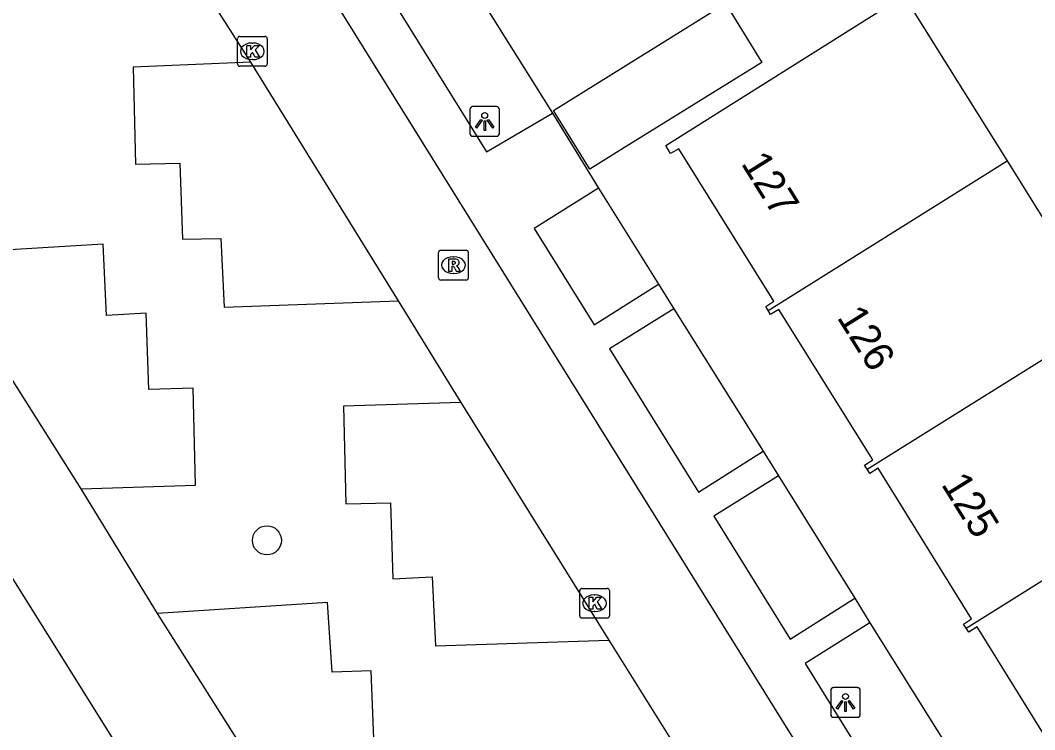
# Model space of a CAD drawing. Extents: x 159280 to 160375, y 384531 to 385872.
# Drawn here: x 159646.61 to 159680.77, y 385463.09 to 385486.96 of the extents above; entities that cross this region are included whole.
import ezdxf

# ---------------------------------------------------------------- set-up
doc = ezdxf.new("R2010")
doc.units = 0
for name, color, linetype in [('IMGEO_Boom', 7, 'Continuous'), ('IMGEO_Groenvoorziening', 7, 'Continuous'), ('IMGEO_Kolk', 7, 'Continuous'), ('IMGEO_Lichtpunt', 7, 'Continuous'), ('IMGEO_Pand', 7, 'Continuous'), ('IMGEO_Pand_nummerreeks', 7, 'Continuous'), ('IMGEO_Parkeervlak_open', 7, 'Continuous'), ('IMGEO_Rijbaan_lokaal_open', 7, 'Continuous'), ('IMGEO_Rioolput', 7, 'Continuous'), ('IMGEO_Voetpad_open', 7, 'Continuous')]:
    doc.layers.add(name, color=color, linetype=linetype)

msp = doc.modelspace()

# ---------------------------------------------------------------- linework, layer by layer
at = {"layer": 'IMGEO_Boom'}
msp.add_circle((159654.915, 385469.462), 0.489, dxfattribs=at)
at = {"layer": 'IMGEO_Groenvoorziening'}
for points in [[(159654.711, 385499.486), (159664.535, 385483.837)], [(159666.084, 385481.315), (159668.104, 385478.079)], [(159668.623, 385477.252), (159671.625, 385472.461)], [(159672.141, 385471.637), (159674.716, 385467.522)], [(159675.223, 385466.69), (159678.235, 385461.88)]]:
    msp.add_lwpolyline(points, dxfattribs=at)
at = {"layer": 'IMGEO_Kolk'}
for p, q in [((159653.997, 385486.419), (159654.849, 385486.419)), ((159653.922, 385485.493), (159653.922, 385486.345)), ((159654.41, 385486.199), (159654.435, 385486.199)), ((159654.923, 385486.345), (159654.923, 385485.493)), ((159654.849, 385485.419), (159653.997, 385485.419)), ((159654.433, 385485.639), (159654.408, 385485.639)), ((159665.449, 385466.92), (159665.449, 385467.772)), ((159665.524, 385467.846), (159666.376, 385467.846)), ((159665.937, 385467.626), (159665.962, 385467.626)), ((159666.45, 385467.772), (159666.45, 385466.92)), ((159665.96, 385467.066), (159665.935, 385467.066)), ((159666.376, 385466.846), (159665.524, 385466.846))]:
    msp.add_line(p, q, dxfattribs=at)
for points in [[(159653.997, 385486.419), (159654.849, 385486.419)], [(159653.922, 385485.493), (159653.922, 385486.345)], [(159654.243, 385486.119), (159654.366, 385486.119), (159654.366, 385485.968), (159654.496, 385486.119), (159654.66, 385486.119), (159654.514, 385485.968), (159654.667, 385485.719), (159654.515, 385485.719), (159654.43, 385485.883), (159654.366, 385485.816), (159654.366, 385485.719), (159654.243, 385485.719), (159654.243, 385486.119)], [(159654.923, 385486.345), (159654.923, 385485.493)], [(159654.849, 385485.419), (159653.997, 385485.419)], [(159665.449, 385466.92), (159665.449, 385467.772)], [(159665.524, 385467.846), (159666.376, 385467.846)], [(159666.45, 385467.772), (159666.45, 385466.92)], [(159665.77, 385467.546), (159665.893, 385467.546), (159665.893, 385467.395), (159666.023, 385467.546), (159666.187, 385467.546), (159666.041, 385467.395), (159666.194, 385467.146), (159666.042, 385467.146), (159665.957, 385467.31), (159665.893, 385467.243), (159665.893, 385467.146), (159665.77, 385467.146), (159665.77, 385467.546)], [(159666.376, 385466.846), (159665.524, 385466.846)]]:
    msp.add_lwpolyline(points, dxfattribs=at)
for centre, start, end in [((159653.999, 385486.343), 91.552, 178.448), ((159653.999, 385486.343), 91.552, 178.448), ((159654.847, 385486.343), 1.552, 88.448), ((159654.847, 385486.343), 1.552, 88.448), ((159653.999, 385485.495), 181.552, 268.448), ((159653.999, 385485.495), 181.552, 268.448), ((159654.847, 385485.495), 271.552, 358.448), ((159654.847, 385485.495), 271.552, 358.448), ((159665.526, 385467.77), 91.552, 178.448), ((159665.526, 385467.77), 91.552, 178.448), ((159666.374, 385467.77), 1.552, 88.448), ((159666.374, 385467.77), 1.552, 88.448), ((159665.526, 385466.922), 181.552, 268.448), ((159665.526, 385466.922), 181.552, 268.448), ((159666.374, 385466.922), 271.552, 358.448), ((159666.374, 385466.922), 271.552, 358.448)]:
    msp.add_arc(centre, 0.0765, start, end, dxfattribs=at)
for centre, major_axis, ratio, start_param, end_param in [((159654.409, 385485.919), (-0.387, 0.002), 0.722429, 4.712389, 7.853982), ((159654.434, 385485.919), (-0.39, 0.002), 0.717154, 1.570796, 4.712389), ((159665.936, 385467.346), (-0.387, 0.002), 0.722429, 4.712389, 7.853982), ((159665.961, 385467.346), (-0.39, 0.002), 0.717154, 1.570796, 4.712389)]:
    msp.add_ellipse(centre, major_axis=major_axis, ratio=ratio, start_param=start_param, end_param=end_param, dxfattribs=at)
at = {"layer": 'IMGEO_Lichtpunt'}
for p, q in [((159662.652, 385484.058), (159661.844, 385484.058)), ((159662.652, 385484.058), (159661.844, 385484.058)), ((159661.75, 385483.963), (159661.75, 385483.156)), ((159661.75, 385483.963), (159661.75, 385483.156)), ((159662.746, 385483.156), (159662.746, 385483.963)), ((159662.746, 385483.156), (159662.746, 385483.963)), ((159661.844, 385483.062), (159662.652, 385483.062)), ((159661.844, 385483.062), (159662.652, 385483.062)), ((159673.903, 385464.41), (159673.903, 385463.603)), ((159673.903, 385464.41), (159673.903, 385463.603)), ((159674.805, 385464.505), (159673.997, 385464.505)), ((159674.805, 385464.505), (159673.997, 385464.505)), ((159674.899, 385463.603), (159674.899, 385464.41)), ((159674.899, 385463.603), (159674.899, 385464.41)), ((159673.997, 385463.509), (159674.805, 385463.509)), ((159673.997, 385463.509), (159674.805, 385463.509))]:
    msp.add_line(p, q, dxfattribs=at)
for points in [[(159662.124, 385483.627), (159662.163, 385483.599), (159661.975, 385483.337), (159661.937, 385483.364), (159662.124, 385483.627)], [(159662.226, 385483.579), (159662.273, 385483.579), (159662.273, 385483.257), (159662.226, 385483.257), (159662.226, 385483.579)], [(159662.336, 385483.599), (159662.374, 385483.626), (159662.561, 385483.364), (159662.522, 385483.336), (159662.336, 385483.599)], [(159674.277, 385464.074), (159674.316, 385464.046), (159674.128, 385463.784), (159674.09, 385463.811), (159674.277, 385464.074)], [(159674.379, 385464.026), (159674.426, 385464.026), (159674.426, 385463.704), (159674.379, 385463.704), (159674.379, 385464.026)], [(159674.489, 385464.046), (159674.527, 385464.073), (159674.714, 385463.811), (159674.675, 385463.783), (159674.489, 385464.046)]]:
    msp.add_lwpolyline(points, dxfattribs=at)
for centre in [(159662.249, 385483.761), (159674.402, 385464.208)]:
    msp.add_circle(centre, 0.0994, dxfattribs=at)
for centre, start, end in [((159661.844, 385483.963), 90, 180), ((159661.844, 385483.963), 90, 180), ((159662.652, 385483.963), 0, 90), ((159662.652, 385483.963), 0, 90), ((159661.844, 385483.156), 180, 270), ((159661.844, 385483.156), 180, 270), ((159662.652, 385483.156), 270, 0), ((159662.652, 385483.156), 270, 360), ((159673.997, 385464.41), 90, 180), ((159673.997, 385464.41), 90, 180), ((159674.805, 385464.41), 0, 90), ((159674.805, 385464.41), 0, 90), ((159673.997, 385463.603), 180, 270), ((159673.997, 385463.603), 180, 270), ((159674.805, 385463.603), 270, 0), ((159674.805, 385463.603), 270, 360)]:
    msp.add_arc(centre, 0.0946, start, end, dxfattribs=at)
at = {"layer": 'IMGEO_Pand'}
for points in [[(159671.796, 385477.2), (159671.713, 385477.333), (159671.987, 385477.509), (159668.788, 385482.643), (159668.512, 385482.483), (159668.345, 385482.75), (159669.951, 385483.76), (159676.371, 385487.799), (159679.85, 385482.229)], [(159671.796, 385477.2), (159679.85, 385482.229)], [(159679.85, 385482.229), (159683.186, 385476.887)], [(159675.131, 385471.856), (159675.043, 385471.994), (159675.322, 385472.17), (159672.161, 385477.23), (159671.879, 385477.066), (159671.796, 385477.2)], [(159675.131, 385471.856), (159683.186, 385476.887)], [(159678.468, 385466.51), (159678.381, 385466.642), (159678.651, 385466.823), (159675.501, 385471.894), (159675.218, 385471.717), (159675.131, 385471.856)], [(159678.468, 385466.51), (159686.525, 385471.541)], [(159681.786, 385461.189), (159681.692, 385461.341), (159681.965, 385461.5), (159678.839, 385466.55), (159678.555, 385466.377), (159678.468, 385466.51)]]:
    msp.add_lwpolyline(points, dxfattribs=at)
at = {"layer": 'IMGEO_Parkeervlak_open'}
for points in [[(159654.357, 385485.553), (159650.404, 385485.387), (159650.484, 385482.122), (159651.978, 385482.151), (159652.073, 385479.596), (159653.367, 385479.625), (159653.47, 385477.311), (159659.333, 385477.523)], [(159648.656, 385471.192), (159652.503, 385471.324), (159652.429, 385474.584), (159650.939, 385474.54), (159650.848, 385477.102), (159649.509, 385477.03), (159649.398, 385479.433), (159643.661, 385479.077)], [(159661.443, 385474.105), (159657.491, 385473.981), (159657.573, 385470.693), (159659.08, 385470.727), (159659.152, 385468.169), (159660.482, 385468.233), (159660.588, 385465.915), (159666.436, 385466.1)], [(159656.199, 385459.146), (159660.107, 385459.268), (159659.977, 385462.544), (159658.524, 385462.5), (159658.426, 385465.067), (159657.109, 385465.026), (159656.96, 385467.371), (159651.223, 385467.001)]]:
    msp.add_lwpolyline(points, dxfattribs=at)
at = {"layer": 'IMGEO_Rijbaan_lokaal_open'}
for points in [[(159708.015, 385406.051), (159687.146, 385439.534), (159650.306, 385498.682)], [(159633.741, 385488.313), (159668.221, 385433.234), (159691.585, 385395.788)], [(159653.201, 385487.364), (159654.357, 385485.553)], [(159654.357, 385485.553), (159659.333, 385477.523)], [(159648.656, 385471.192), (159643.661, 385479.077)], [(159659.333, 385477.523), (159661.443, 385474.105)], [(159661.443, 385474.105), (159666.436, 385466.1)], [(159651.223, 385467.001), (159648.656, 385471.192)], [(159656.199, 385459.146), (159651.223, 385467.001)], [(159666.436, 385466.1), (159668.732, 385462.421)]]:
    msp.add_lwpolyline(points, dxfattribs=at)
at = {"layer": 'IMGEO_Rioolput'}
for p, q in [((159660.697, 385478.297), (159660.697, 385479.149)), ((159660.772, 385479.223), (159661.624, 385479.223)), ((159661.185, 385479.003), (159661.21, 385479.003)), ((159661.698, 385479.149), (159661.698, 385478.297)), ((159661.624, 385478.223), (159660.772, 385478.223)), ((159661.208, 385478.443), (159661.183, 385478.443))]:
    msp.add_line(p, q, dxfattribs=at)
for points in [[(159660.697, 385478.297), (159660.697, 385479.149)], [(159660.772, 385479.223), (159661.624, 385479.223)], [(159661.286, 385478.921), (159661.034, 385478.923), (159661.034, 385478.523)], [(159661.698, 385479.149), (159661.698, 385478.297)], [(159661.034, 385478.523), (159661.158, 385478.523), (159661.158, 385478.685), (159661.169, 385478.685)], [(159661.212, 385478.842), (159661.158, 385478.842), (159661.158, 385478.761)], [(159661.158, 385478.761), (159661.21, 385478.761)], [(159661.216, 385478.656), (159661.287, 385478.523), (159661.427, 385478.523), (159661.362, 385478.649)], [(159661.624, 385478.223), (159660.772, 385478.223)]]:
    msp.add_lwpolyline(points, dxfattribs=at)
for centre, radius, start, end in [((159660.774, 385479.147), 0.0765, 91.552, 178.448), ((159660.774, 385479.147), 0.0765, 91.552, 178.448), ((159661.285, 385478.811), 0.109, 350.3612, 89.416), ((159661.622, 385479.147), 0.0765, 1.552, 88.448), ((159661.622, 385479.147), 0.0765, 1.552, 88.448), ((159661.168, 385478.632), 0.0533, 26.0293, 88.6989), ((159661.194, 385478.95), 0.19, 274.7715, 282.9687), ((159661.218, 385478.746), 0.0964, 77.0061, 93.1865), ((159661.232, 385478.803), 0.0378, 276.6634, 79.6772), ((159661.283, 385478.811), 0.112, 277.5842, 350.9817), ((159661.267, 385478.596), 0.108, 29.5134, 73.7905), ((159660.774, 385478.299), 0.0765, 181.552, 268.448), ((159660.774, 385478.299), 0.0765, 181.552, 268.448), ((159661.622, 385478.299), 0.0765, 271.552, 358.448), ((159661.622, 385478.299), 0.0765, 271.552, 358.448)]:
    msp.add_arc(centre, radius, start, end, dxfattribs=at)
for centre, major_axis, ratio, start_param, end_param in [((159661.184, 385478.723), (-0.387, 0.002), 0.722429, 4.712389, 7.853982), ((159661.209, 385478.723), (-0.39, 0.002), 0.717154, 1.570796, 4.712389)]:
    msp.add_ellipse(centre, major_axis=major_axis, ratio=ratio, start_param=start_param, end_param=end_param, dxfattribs=at)
at = {"layer": 'IMGEO_Voetpad_open'}
for points in [[(159651.668, 385499.667), (159662.314, 385482.539), (159664.535, 385483.837)], [(159666.865, 385482.623), (159665.79, 385481.956), (159664.565, 385483.926), (159670.356, 385487.528), (159671.583, 385485.548), (159666.865, 385482.623)], [(159664.535, 385483.837), (159666.084, 385481.315)], [(159666.084, 385481.315), (159663.915, 385479.962), (159665.933, 385476.714), (159668.104, 385478.079)], [(159668.104, 385478.079), (159668.623, 385477.252)], [(159668.623, 385477.252), (159666.456, 385475.911), (159669.448, 385471.084), (159671.625, 385472.461)], [(159671.625, 385472.461), (159672.141, 385471.637)], [(159672.141, 385471.637), (159669.969, 385470.281), (159672.537, 385466.135), (159674.716, 385467.522)], [(159674.716, 385467.522), (159675.223, 385466.69)], [(159675.223, 385466.69), (159673.043, 385465.314), (159676.035, 385460.508), (159678.235, 385461.88)]]:
    msp.add_lwpolyline(points, dxfattribs=at)

# ---------------------------------------------------------------- texts
at = {"layer": 'IMGEO_Pand_nummerreeks'}
for s, rotation, p in [('127', 301.925, (159670.864, 385482.149)), ('126', 301.9938, (159674.094, 385476.967)), ('125', 301.8505, (159677.606, 385471.349))]:
    msp.add_text(s, height=1, rotation=rotation, dxfattribs=at).set_placement(p)

doc.saveas('drawing.dxf')
